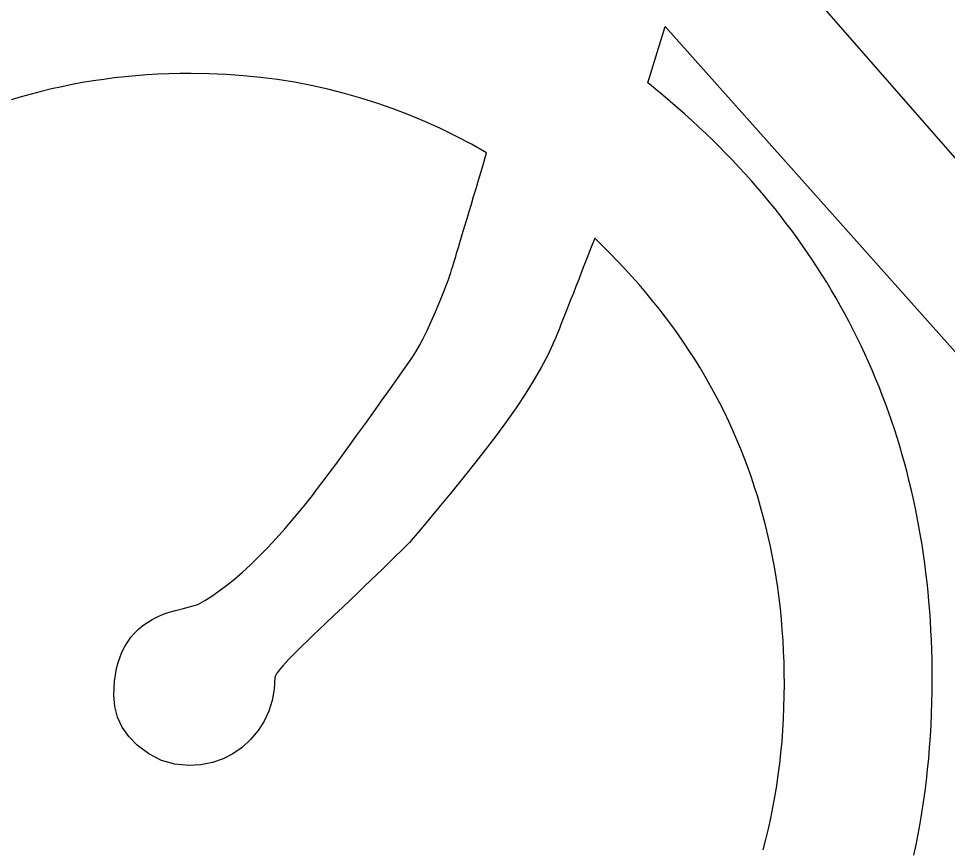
# Model space of a CAD drawing. Extents: x 99958 to 100176, y 99935 to 100011.
# Drawn here: x 100085.41249 to 100085.46149, y 99973.49245 to 99973.53625 of the extents above; entities that cross this region are included whole.
import ezdxf

# ---------------------------------------------------------------- set-up
doc = ezdxf.new("R2010")
doc.units = 0
doc.layers.add('TR_SN_ConstructionSigns', color=7, linetype='Continuous')

msp = doc.modelspace()

# ---------------------------------------------------------------- linework, layer by layer
at = {"layer": 'TR_SN_ConstructionSigns'}
for p, q in [((100085.449284, 99973.543322), (100085.486874, 99973.500321)), ((100085.445676, 99973.532869), (100085.446607, 99973.535839)), ((100085.446607, 99973.535839), (100085.485241, 99973.49248)), ((100085.42041, 99973.53334), (100085.419828, 99973.533316)), ((100085.420997, 99973.533354), (100085.42041, 99973.53334)), ((100085.421587, 99973.533359), (100085.420997, 99973.533354)), ((100085.422515, 99973.533346), (100085.421587, 99973.533359)), ((100085.423435, 99973.533307), (100085.422515, 99973.533346)), ((100085.415861, 99973.532876), (100085.41531, 99973.532774)), ((100085.416416, 99973.532967), (100085.415861, 99973.532876)), ((100085.416975, 99973.53305), (100085.416416, 99973.532967)), ((100085.417537, 99973.533122), (100085.416975, 99973.53305)), ((100085.418104, 99973.533185), (100085.417537, 99973.533122)), ((100085.418675, 99973.533238), (100085.418104, 99973.533185)), ((100085.419249, 99973.533282), (100085.418675, 99973.533238)), ((100085.419828, 99973.533316), (100085.419249, 99973.533282)), ((100085.424348, 99973.533243), (100085.423435, 99973.533307)), ((100085.425254, 99973.533152), (100085.424348, 99973.533243)), ((100085.426152, 99973.533036), (100085.425254, 99973.533152)), ((100085.427044, 99973.532894), (100085.426152, 99973.533036)), ((100085.427928, 99973.532726), (100085.427044, 99973.532894)), ((100085.446079, 99973.532544), (100085.445676, 99973.532869)), ((100085.413682, 99973.532411), (100085.413147, 99973.532271)), ((100085.414221, 99973.532542), (100085.413682, 99973.532411)), ((100085.414764, 99973.532663), (100085.414221, 99973.532542)), ((100085.41531, 99973.532774), (100085.414764, 99973.532663)), ((100085.428805, 99973.532532), (100085.427928, 99973.532726)), ((100085.429675, 99973.532312), (100085.428805, 99973.532532)), ((100085.446477, 99973.532216), (100085.446079, 99973.532544)), ((100085.412616, 99973.532121), (100085.412089, 99973.531962)), ((100085.413147, 99973.532271), (100085.412616, 99973.532121)), ((100085.430538, 99973.532067), (100085.429675, 99973.532312)), ((100085.431393, 99973.531795), (100085.430538, 99973.532067)), ((100085.446869, 99973.531885), (100085.446477, 99973.532216)), ((100085.447255, 99973.531551), (100085.446869, 99973.531885)), ((100085.432241, 99973.531498), (100085.431393, 99973.531795)), ((100085.433083, 99973.531175), (100085.432241, 99973.531498)), ((100085.447636, 99973.531214), (100085.447255, 99973.531551)), ((100085.433917, 99973.530826), (100085.433083, 99973.531175)), ((100085.448012, 99973.530875), (100085.447636, 99973.531214)), ((100085.448382, 99973.530533), (100085.448012, 99973.530875)), ((100085.434743, 99973.530452), (100085.433917, 99973.530826)), ((100085.435563, 99973.530051), (100085.434743, 99973.530452)), ((100085.448746, 99973.530189), (100085.448382, 99973.530533)), ((100085.436375, 99973.529625), (100085.435563, 99973.530051)), ((100085.449106, 99973.529841), (100085.448746, 99973.530189)), ((100085.437181, 99973.529172), (100085.436375, 99973.529625)), ((100085.449459, 99973.529491), (100085.449106, 99973.529841)), ((100085.449807, 99973.529138), (100085.449459, 99973.529491)), ((100085.437032, 99973.528672), (100085.437181, 99973.529172)), ((100085.45015, 99973.528783), (100085.449807, 99973.529138)), ((100085.436889, 99973.528192), (100085.437032, 99973.528672)), ((100085.450487, 99973.528424), (100085.45015, 99973.528783)), ((100085.450819, 99973.528063), (100085.450487, 99973.528424)), ((100085.436751, 99973.527731), (100085.436889, 99973.528192)), ((100085.451145, 99973.527699), (100085.450819, 99973.528063)), ((100085.436619, 99973.527289), (100085.436751, 99973.527731)), ((100085.451466, 99973.527333), (100085.451145, 99973.527699)), ((100085.436493, 99973.526867), (100085.436619, 99973.527289)), ((100085.451781, 99973.526964), (100085.451466, 99973.527333)), ((100085.452091, 99973.526592), (100085.451781, 99973.526964)), ((100085.436258, 99973.526081), (100085.436373, 99973.526465)), ((100085.436373, 99973.526465), (100085.436493, 99973.526867)), ((100085.452395, 99973.526217), (100085.452091, 99973.526592)), ((100085.436149, 99973.525717), (100085.436258, 99973.526081)), ((100085.452694, 99973.525839), (100085.452395, 99973.526217)), ((100085.436046, 99973.525373), (100085.436149, 99973.525717)), ((100085.452987, 99973.525459), (100085.452694, 99973.525839)), ((100085.435857, 99973.524743), (100085.435949, 99973.525048)), ((100085.435949, 99973.525048), (100085.436046, 99973.525373)), ((100085.453275, 99973.525076), (100085.452987, 99973.525459)), ((100085.453558, 99973.524691), (100085.453275, 99973.525076)), ((100085.435771, 99973.524457), (100085.435857, 99973.524743)), ((100085.44288, 99973.524672), (100085.442696, 99973.524196)), ((100085.443293, 99973.524274), (100085.44288, 99973.524672)), ((100085.453835, 99973.524302), (100085.453558, 99973.524691)), ((100085.435616, 99973.523943), (100085.435691, 99973.52419)), ((100085.435691, 99973.52419), (100085.435771, 99973.524457)), ((100085.442696, 99973.524196), (100085.442519, 99973.523741)), ((100085.443697, 99973.523872), (100085.443293, 99973.524274)), ((100085.454106, 99973.523911), (100085.453835, 99973.524302)), ((100085.435484, 99973.523507), (100085.435547, 99973.523715)), ((100085.435547, 99973.523715), (100085.435616, 99973.523943)), ((100085.442519, 99973.523741), (100085.442351, 99973.523307)), ((100085.444092, 99973.523467), (100085.443697, 99973.523872)), ((100085.454372, 99973.523517), (100085.454106, 99973.523911)), ((100085.435329, 99973.522999), (100085.435375, 99973.523149)), ((100085.435375, 99973.523149), (100085.435427, 99973.523318)), ((100085.435427, 99973.523318), (100085.435484, 99973.523507)), ((100085.442351, 99973.523307), (100085.44219, 99973.522894)), ((100085.444479, 99973.523057), (100085.444092, 99973.523467)), ((100085.444857, 99973.522643), (100085.444479, 99973.523057)), ((100085.454632, 99973.523121), (100085.454372, 99973.523517)), ((100085.454887, 99973.522722), (100085.454632, 99973.523121)), ((100085.434951, 99973.521947), (100085.435202, 99973.522594)), ((100085.435202, 99973.522594), (100085.435225, 99973.522666)), ((100085.435225, 99973.522666), (100085.435254, 99973.522758)), ((100085.435254, 99973.522758), (100085.435289, 99973.522869)), ((100085.435289, 99973.522869), (100085.435329, 99973.522999)), ((100085.44219, 99973.522894), (100085.442037, 99973.522502)), ((100085.445226, 99973.522226), (100085.444857, 99973.522643)), ((100085.455137, 99973.522319), (100085.454887, 99973.522722)), ((100085.441892, 99973.522131), (100085.441756, 99973.521782)), ((100085.442037, 99973.522502), (100085.441892, 99973.522131)), ((100085.445586, 99973.521805), (100085.445226, 99973.522226)), ((100085.455381, 99973.521915), (100085.455137, 99973.522319)), ((100085.434709, 99973.521345), (100085.434951, 99973.521947)), ((100085.441756, 99973.521782), (100085.441626, 99973.521453)), ((100085.445938, 99973.521379), (100085.445586, 99973.521805)), ((100085.455619, 99973.521507), (100085.455381, 99973.521915)), ((100085.434476, 99973.520789), (100085.434709, 99973.521345)), ((100085.441505, 99973.521145), (100085.441392, 99973.520858)), ((100085.441626, 99973.521453), (100085.441505, 99973.521145)), ((100085.446281, 99973.52095), (100085.445938, 99973.521379)), ((100085.455852, 99973.521097), (100085.455619, 99973.521507)), ((100085.45608, 99973.520684), (100085.455852, 99973.521097)), ((100085.434253, 99973.520278), (100085.434476, 99973.520789)), ((100085.441287, 99973.520592), (100085.44119, 99973.520347)), ((100085.441392, 99973.520858), (100085.441287, 99973.520592)), ((100085.446616, 99973.520517), (100085.446281, 99973.52095)), ((100085.456302, 99973.520268), (100085.45608, 99973.520684)), ((100085.434039, 99973.519812), (100085.434253, 99973.520278)), ((100085.4411, 99973.520123), (100085.441019, 99973.51992)), ((100085.44119, 99973.520347), (100085.4411, 99973.520123)), ((100085.446942, 99973.52008), (100085.446616, 99973.520517)), ((100085.456518, 99973.51985), (100085.456302, 99973.520268)), ((100085.433834, 99973.519393), (100085.434039, 99973.519812)), ((100085.440945, 99973.519739), (100085.440879, 99973.519578)), ((100085.441019, 99973.51992), (100085.440945, 99973.519739)), ((100085.447259, 99973.519639), (100085.446942, 99973.52008)), ((100085.447567, 99973.519194), (100085.447259, 99973.519639)), ((100085.45673, 99973.519429), (100085.456518, 99973.51985)), ((100085.433638, 99973.519018), (100085.433834, 99973.519393)), ((100085.440696, 99973.519145), (100085.44067, 99973.519089)), ((100085.44073, 99973.519221), (100085.440696, 99973.519145)), ((100085.440772, 99973.519319), (100085.44073, 99973.519221)), ((100085.440822, 99973.519438), (100085.440772, 99973.519319)), ((100085.440879, 99973.519578), (100085.440822, 99973.519438)), ((100085.447867, 99973.518745), (100085.447567, 99973.519194)), ((100085.456935, 99973.519005), (100085.45673, 99973.519429)), ((100085.433275, 99973.518406), (100085.433452, 99973.518689)), ((100085.433452, 99973.518689), (100085.433638, 99973.519018)), ((100085.44067, 99973.519089), (100085.440406, 99973.518512)), ((100085.448158, 99973.518292), (100085.447867, 99973.518745)), ((100085.457135, 99973.518578), (100085.456935, 99973.519005)), ((100085.432598, 99973.517446), (100085.433108, 99973.518168)), ((100085.433108, 99973.518168), (100085.433275, 99973.518406)), ((100085.440406, 99973.518512), (100085.440081, 99973.517888)), ((100085.44844, 99973.517836), (100085.448158, 99973.518292)), ((100085.45733, 99973.518149), (100085.457135, 99973.518578)), ((100085.457519, 99973.517717), (100085.45733, 99973.518149)), ((100085.440081, 99973.517888), (100085.439695, 99973.517218)), ((100085.448714, 99973.517375), (100085.44844, 99973.517836)), ((100085.457703, 99973.517282), (100085.457519, 99973.517717)), ((100085.432108, 99973.516755), (100085.432598, 99973.517446)), ((100085.439695, 99973.517218), (100085.439247, 99973.516502)), ((100085.448979, 99973.516911), (100085.448714, 99973.517375)), ((100085.457881, 99973.516844), (100085.457703, 99973.517282)), ((100085.431637, 99973.516093), (100085.432108, 99973.516755)), ((100085.449235, 99973.516442), (100085.448979, 99973.516911)), ((100085.458054, 99973.516404), (100085.457881, 99973.516844)), ((100085.439247, 99973.516502), (100085.438738, 99973.51574)), ((100085.449482, 99973.51597), (100085.449235, 99973.516442)), ((100085.458221, 99973.515961), (100085.458054, 99973.516404)), ((100085.431185, 99973.515461), (100085.431637, 99973.516093)), ((100085.438738, 99973.51574), (100085.438168, 99973.514932)), ((100085.449721, 99973.515494), (100085.449482, 99973.51597)), ((100085.458383, 99973.515515), (100085.458221, 99973.515961)), ((100085.430753, 99973.514859), (100085.431185, 99973.515461)), ((100085.449951, 99973.515013), (100085.449721, 99973.515494)), ((100085.458539, 99973.515067), (100085.458383, 99973.515515)), ((100085.430339, 99973.514286), (100085.430753, 99973.514859)), ((100085.438168, 99973.514932), (100085.437694, 99973.514288)), ((100085.450173, 99973.514529), (100085.449951, 99973.515013)), ((100085.45869, 99973.514615), (100085.458539, 99973.515067)), ((100085.429945, 99973.513743), (100085.430339, 99973.514286)), ((100085.437694, 99973.514288), (100085.437175, 99973.513603)), ((100085.450386, 99973.514041), (100085.450173, 99973.514529)), ((100085.458835, 99973.514161), (100085.45869, 99973.514615)), ((100085.429571, 99973.51323), (100085.429945, 99973.513743)), ((100085.45059, 99973.513549), (100085.450386, 99973.514041)), ((100085.458975, 99973.513705), (100085.458835, 99973.514161)), ((100085.429216, 99973.512747), (100085.429571, 99973.51323)), ((100085.437175, 99973.513603), (100085.436611, 99973.512877)), ((100085.450785, 99973.513054), (100085.45059, 99973.513549)), ((100085.459109, 99973.513245), (100085.458975, 99973.513705)), ((100085.459238, 99973.512783), (100085.459109, 99973.513245)), ((100085.42888, 99973.512293), (100085.429216, 99973.512747)), ((100085.436611, 99973.512877), (100085.436, 99973.51211)), ((100085.450972, 99973.512554), (100085.450785, 99973.513054)), ((100085.459361, 99973.512318), (100085.459238, 99973.512783)), ((100085.428563, 99973.511869), (100085.42888, 99973.512293)), ((100085.45115, 99973.51205), (100085.450972, 99973.512554)), ((100085.459479, 99973.511851), (100085.459361, 99973.512318)), ((100085.428265, 99973.511475), (100085.428563, 99973.511869)), ((100085.436, 99973.51211), (100085.435345, 99973.511303)), ((100085.45132, 99973.511543), (100085.45115, 99973.51205)), ((100085.459592, 99973.51138), (100085.459479, 99973.511851)), ((100085.427987, 99973.51111), (100085.428265, 99973.511475)), ((100085.435345, 99973.511303), (100085.434644, 99973.510455)), ((100085.45148, 99973.511031), (100085.45132, 99973.511543)), ((100085.459699, 99973.510907), (100085.459592, 99973.51138)), ((100085.427493, 99973.510494), (100085.427987, 99973.51111)), ((100085.451632, 99973.510516), (100085.45148, 99973.511031)), ((100085.4598, 99973.510431), (100085.459699, 99973.510907)), ((100085.427009, 99973.509909), (100085.427493, 99973.510494)), ((100085.434644, 99973.510455), (100085.433898, 99973.509566)), ((100085.451776, 99973.509996), (100085.451632, 99973.510516)), ((100085.459896, 99973.509953), (100085.4598, 99973.510431)), ((100085.426534, 99973.509356), (100085.427009, 99973.509909)), ((100085.45191, 99973.509473), (100085.451776, 99973.509996)), ((100085.459986, 99973.509472), (100085.459896, 99973.509953)), ((100085.426068, 99973.508835), (100085.426534, 99973.509356)), ((100085.433898, 99973.509566), (100085.433106, 99973.508636)), ((100085.452036, 99973.508946), (100085.45191, 99973.509473)), ((100085.460071, 99973.508988), (100085.459986, 99973.509472)), ((100085.425612, 99973.508346), (100085.426068, 99973.508835)), ((100085.452154, 99973.508415), (100085.452036, 99973.508946)), ((100085.460151, 99973.508501), (100085.460071, 99973.508988)), ((100085.425165, 99973.507888), (100085.425612, 99973.508346)), ((100085.432812, 99973.50834), (100085.432631, 99973.508161)), ((100085.43297, 99973.508499), (100085.432812, 99973.50834)), ((100085.433106, 99973.508636), (100085.43297, 99973.508499)), ((100085.452262, 99973.50788), (100085.452154, 99973.508415)), ((100085.460225, 99973.508011), (100085.460151, 99973.508501)), ((100085.424728, 99973.507462), (100085.425165, 99973.507888)), ((100085.432427, 99973.50796), (100085.432201, 99973.507738)), ((100085.432631, 99973.508161), (100085.432427, 99973.50796)), ((100085.452362, 99973.507341), (100085.452262, 99973.50788)), ((100085.460293, 99973.507519), (100085.460225, 99973.508011)), ((100085.424301, 99973.507068), (100085.424728, 99973.507462)), ((100085.431952, 99973.507496), (100085.43168, 99973.507232)), ((100085.432201, 99973.507738), (100085.431952, 99973.507496)), ((100085.460357, 99973.507024), (100085.460293, 99973.507519)), ((100085.423883, 99973.506705), (100085.424301, 99973.507068)), ((100085.431385, 99973.506947), (100085.431067, 99973.50664)), ((100085.43168, 99973.507232), (100085.431385, 99973.506947)), ((100085.452453, 99973.506798), (100085.452362, 99973.507341)), ((100085.460414, 99973.506526), (100085.460357, 99973.507024)), ((100085.423075, 99973.506076), (100085.423474, 99973.506375)), ((100085.423474, 99973.506375), (100085.423883, 99973.506705)), ((100085.431067, 99973.50664), (100085.430727, 99973.506313)), ((100085.452536, 99973.506251), (100085.452453, 99973.506798)), ((100085.460466, 99973.506026), (100085.460414, 99973.506526)), ((100085.422686, 99973.505808), (100085.423075, 99973.506076)), ((100085.430364, 99973.505965), (100085.429978, 99973.505595)), ((100085.430727, 99973.506313), (100085.430364, 99973.505965)), ((100085.45261, 99973.505701), (100085.452536, 99973.506251)), ((100085.460513, 99973.505523), (100085.460466, 99973.506026)), ((100085.421935, 99973.505369), (100085.422306, 99973.505573)), ((100085.422306, 99973.505573), (100085.422686, 99973.505808)), ((100085.429978, 99973.505595), (100085.429569, 99973.505205)), ((100085.452675, 99973.505146), (100085.45261, 99973.505701)), ((100085.460554, 99973.505017), (100085.460513, 99973.505523)), ((100085.42012, 99973.504844), (100085.420435, 99973.504955)), ((100085.420435, 99973.504955), (100085.420769, 99973.50505)), ((100085.420769, 99973.50505), (100085.421121, 99973.505129)), ((100085.421121, 99973.505129), (100085.421935, 99973.505369)), ((100085.429569, 99973.505205), (100085.429138, 99973.504793)), ((100085.452731, 99973.504587), (100085.452675, 99973.505146)), ((100085.46059, 99973.504508), (100085.460554, 99973.505017)), ((100085.419037, 99973.504246), (100085.419281, 99973.504419)), ((100085.419281, 99973.504419), (100085.419542, 99973.504576)), ((100085.419542, 99973.504576), (100085.419822, 99973.504718)), ((100085.419822, 99973.504718), (100085.42012, 99973.504844)), ((100085.429138, 99973.504793), (100085.428684, 99973.50436)), ((100085.452779, 99973.504025), (100085.452731, 99973.504587)), ((100085.46062, 99973.503997), (100085.46059, 99973.504508)), ((100085.418604, 99973.503854), (100085.418812, 99973.504058)), ((100085.418812, 99973.504058), (100085.419037, 99973.504246)), ((100085.428339, 99973.504037), (100085.428018, 99973.503733)), ((100085.428684, 99973.50436), (100085.428339, 99973.504037)), ((100085.452818, 99973.503459), (100085.452779, 99973.504025)), ((100085.460644, 99973.503483), (100085.46062, 99973.503997)), ((100085.418244, 99973.503399), (100085.418415, 99973.503634)), ((100085.418415, 99973.503634), (100085.418604, 99973.503854)), ((100085.427721, 99973.503448), (100085.427447, 99973.503181)), ((100085.428018, 99973.503733), (100085.427721, 99973.503448)), ((100085.452849, 99973.502888), (100085.452818, 99973.503459)), ((100085.460664, 99973.502966), (100085.460644, 99973.503483)), ((100085.417955, 99973.502882), (100085.41809, 99973.503148)), ((100085.41809, 99973.503148), (100085.418244, 99973.503399)), ((100085.427447, 99973.503181), (100085.427197, 99973.502934)), ((100085.460677, 99973.502447), (100085.460664, 99973.502966)), ((100085.417738, 99973.502303), (100085.417838, 99973.502601)), ((100085.417838, 99973.502601), (100085.417955, 99973.502882)), ((100085.426769, 99973.502497), (100085.42659, 99973.502307)), ((100085.426971, 99973.502706), (100085.426769, 99973.502497)), ((100085.427197, 99973.502934), (100085.426971, 99973.502706)), ((100085.45287, 99973.502314), (100085.452849, 99973.502888)), ((100085.417594, 99973.501662), (100085.417657, 99973.501991)), ((100085.417657, 99973.501991), (100085.417738, 99973.502303)), ((100085.426305, 99973.501984), (100085.426198, 99973.501851)), ((100085.426436, 99973.502136), (100085.426305, 99973.501984)), ((100085.42659, 99973.502307), (100085.426436, 99973.502136)), ((100085.452883, 99973.501736), (100085.45287, 99973.502314)), ((100085.460685, 99973.501924), (100085.460677, 99973.502447)), ((100085.417549, 99973.501318), (100085.417594, 99973.501662)), ((100085.426008, 99973.501509), (100085.425972, 99973.50089)), ((100085.426019, 99973.501566), (100085.426008, 99973.501509)), ((100085.426055, 99973.501642), (100085.426019, 99973.501566)), ((100085.426115, 99973.501737), (100085.426055, 99973.501642)), ((100085.426198, 99973.501851), (100085.426115, 99973.501737)), ((100085.452888, 99973.501154), (100085.452883, 99973.501736)), ((100085.460688, 99973.501399), (100085.460685, 99973.501924)), ((100085.417522, 99973.500959), (100085.417549, 99973.501318)), ((100085.452883, 99973.500543), (100085.452888, 99973.501154)), ((100085.460684, 99973.500796), (100085.460688, 99973.501399)), ((100085.417513, 99973.500584), (100085.417522, 99973.500959)), ((100085.417562, 99973.499981), (100085.417513, 99973.500584)), ((100085.425972, 99973.50089), (100085.425865, 99973.500301)), ((100085.452868, 99973.499936), (100085.452883, 99973.500543)), ((100085.460673, 99973.500197), (100085.460684, 99973.500796)), ((100085.425865, 99973.500301), (100085.425688, 99973.499742)), ((100085.460654, 99973.4996), (100085.460673, 99973.500197)), ((100085.417708, 99973.499417), (100085.417562, 99973.499981)), ((100085.425688, 99973.499742), (100085.425439, 99973.499212)), ((100085.452843, 99973.499333), (100085.452868, 99973.499936)), ((100085.460628, 99973.499007), (100085.460654, 99973.4996)), ((100085.417953, 99973.49889), (100085.417708, 99973.499417)), ((100085.425439, 99973.499212), (100085.425119, 99973.498712)), ((100085.452808, 99973.498734), (100085.452843, 99973.499333)), ((100085.418295, 99973.498402), (100085.417953, 99973.49889)), ((100085.425119, 99973.498712), (100085.424727, 99973.498242)), ((100085.452763, 99973.498139), (100085.452808, 99973.498734)), ((100085.460593, 99973.498417), (100085.460628, 99973.499007)), ((100085.418735, 99973.497953), (100085.418295, 99973.498402)), ((100085.424727, 99973.498242), (100085.424281, 99973.497825)), ((100085.452709, 99973.497549), (100085.452763, 99973.498139)), ((100085.460552, 99973.49783), (100085.460593, 99973.498417)), ((100085.419364, 99973.497482), (100085.418735, 99973.497953)), ((100085.424281, 99973.497825), (100085.423796, 99973.497483)), ((100085.460503, 99973.497247), (100085.460552, 99973.49783)), ((100085.420029, 99973.497145), (100085.419364, 99973.497482)), ((100085.420731, 99973.496943), (100085.420029, 99973.497145)), ((100085.423273, 99973.497218), (100085.422711, 99973.497028)), ((100085.423796, 99973.497483), (100085.423273, 99973.497218)), ((100085.452644, 99973.496962), (100085.452709, 99973.497549)), ((100085.460446, 99973.496667), (100085.460503, 99973.497247)), ((100085.42147, 99973.496876), (100085.420731, 99973.496943)), ((100085.422109, 99973.496914), (100085.42147, 99973.496876)), ((100085.422711, 99973.497028), (100085.422109, 99973.496914)), ((100085.452569, 99973.49638), (100085.452644, 99973.496962)), ((100085.460381, 99973.49609), (100085.460446, 99973.496667)), ((100085.452485, 99973.495801), (100085.452569, 99973.49638)), ((100085.460309, 99973.495516), (100085.460381, 99973.49609)), ((100085.45239, 99973.495227), (100085.452485, 99973.495801)), ((100085.452286, 99973.494657), (100085.45239, 99973.495227)), ((100085.46023, 99973.494946), (100085.460309, 99973.495516)), ((100085.452172, 99973.494091), (100085.452286, 99973.494657)), ((100085.460143, 99973.494379), (100085.46023, 99973.494946)), ((100085.460048, 99973.493815), (100085.460143, 99973.494379)), ((100085.452047, 99973.493529), (100085.452172, 99973.494091)), ((100085.459945, 99973.493254), (100085.460048, 99973.493815)), ((100085.451913, 99973.492971), (100085.452047, 99973.493529)), ((100085.459836, 99973.492697), (100085.459945, 99973.493254)), ((100085.451769, 99973.492418), (100085.451913, 99973.492971)), ((100085.459718, 99973.492143), (100085.459836, 99973.492697))]:
    msp.add_line(p, q, dxfattribs=at)

doc.saveas('drawing.dxf')
